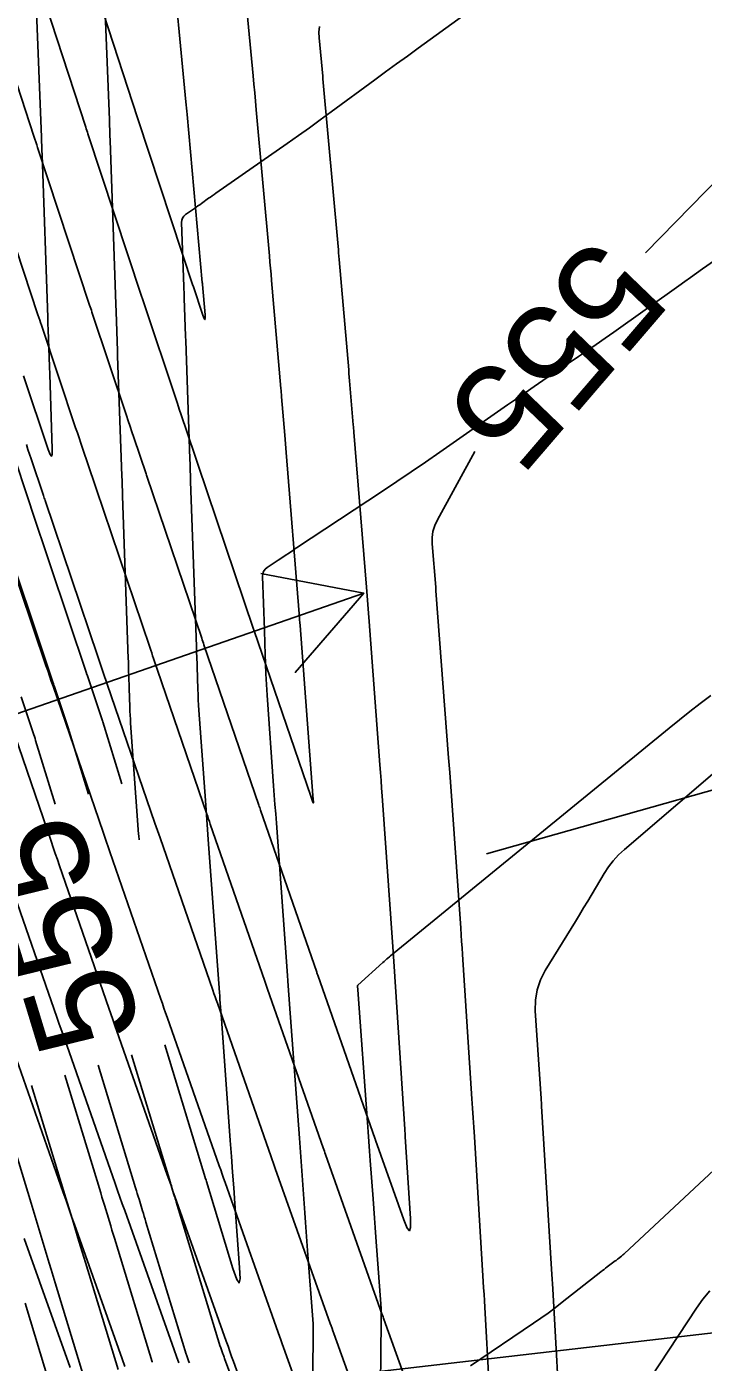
# Model space of a CAD drawing. Extents: x 954385 to 988206, y 1868364 to 1924553.
# Drawn here: x 957830.8 to 957869.5, y 1919489.8 to 1919566.3 of the extents above; entities that cross this region are included whole.
import ezdxf

# ---------------------------------------------------------------- set-up
doc = ezdxf.new("R2010")
doc.units = 0
for name, color, linetype in [('13', 7, 'Continuous'), ('16', 7, 'Continuous'), ('26', 7, 'Continuous')]:
    doc.layers.add(name, color=color, linetype=linetype)

msp = doc.modelspace()

# ---------------------------------------------------------------- linework, layer by layer
at = {"layer": '13'}
for points in [[(957837.226, 1919519.732), (957837.226, 1919519.741), (957837.209, 1919519.965), (957837.202, 1919520.066), (957836.741, 1919526.42), (957836.726, 1919526.647), (957836.713, 1919526.874), (957836.702, 1919527.101), (957836.694, 1919527.328), (957836.66, 1919528.411), (957836.656, 1919528.551), (957836.652, 1919528.692), (957836.647, 1919528.833), (957836.643, 1919528.973), (957836.626, 1919529.536), (957836.621, 1919529.676), (957836.617, 1919529.817), (957836.612, 1919529.958), (957836.607, 1919530.098), (957836.28, 1919539.427), (957836.27, 1919539.713), (957836.26, 1919539.998), (957836.25, 1919540.284), (957836.24, 1919540.569), (957835.999, 1919547.422), (957835.989, 1919547.727), (957835.91, 1919549.962), (957835.895, 1919550.396), (957835.567, 1919559.766), (957835.557, 1919560.063), (957835.546, 1919560.36), (957835.535, 1919560.657), (957835.524, 1919560.954), (957835.235, 1919568.503)], [(957830.606, 1919546.301), (957832.022, 1919542.079), (957832.135, 1919541.786), (957832.212, 1919541.696), (957832.252, 1919541.808), (957832.256, 1919542.121), (957832.107, 1919546.373), (957832.091, 1919546.824), (957832.018, 1919548.928), (957832.005, 1919549.279), (957831.993, 1919549.629), (957831.667, 1919558.952), (957831.658, 1919559.206), (957831.649, 1919559.46), (957831.64, 1919559.714), (957831.63, 1919559.968), (957831.337, 1919567.616)], [(957855.832, 1919566.952), (957853.223, 1919565.063), (957852.597, 1919564.609), (957851.972, 1919564.153), (957851.348, 1919563.697), (957850.725, 1919563.239), (957848.233, 1919561.405), (957847.609, 1919560.948), (957846.981, 1919560.496), (957846.351, 1919560.048), (957845.718, 1919559.604), (957841.623, 1919556.752), (957841.52, 1919556.68), (957841.417, 1919556.608), (957841.315, 1919556.536), (957841.212, 1919556.463), (957840.804, 1919556.17), (957840.701, 1919556.097), (957840.599, 1919556.025), (957840.496, 1919555.953), (957840.393, 1919555.881), (957839.887, 1919555.53), (957839.784, 1919555.439), (957839.712, 1919555.334), (957839.671, 1919555.213), (957839.66, 1919555.076), (957839.789, 1919551.409), (957839.806, 1919550.915), (957839.812, 1919550.751), (957839.888, 1919548.563), (957839.897, 1919548.299), (957840.134, 1919541.543), (957840.146, 1919541.221), (957840.157, 1919540.899), (957840.168, 1919540.577), (957840.179, 1919540.254), (957840.511, 1919530.802), (957840.513, 1919530.76), (957840.514, 1919530.718), (957840.516, 1919530.675), (957840.517, 1919530.633), (957840.522, 1919530.464), (957840.525, 1919530.379), (957840.528, 1919530.294), (957840.591, 1919528.355), (957840.603, 1919528.053), (957840.617, 1919527.751), (957840.634, 1919527.45), (957840.655, 1919527.148), (957841.029, 1919521.992), (957841.069, 1919521.434), (957841.11, 1919520.876), (957841.15, 1919520.318), (957841.191, 1919519.76), (957841.83, 1919511.001), (957841.845, 1919510.792), (957841.86, 1919510.583), (957841.94, 1919509.494), (957841.959, 1919509.225), (957842.451, 1919502.509), (957842.517, 1919501.609), (957842.583, 1919500.708), (957842.65, 1919499.808), (957842.716, 1919498.908), (957842.986, 1919495.252), (957843.01, 1919494.593), (957842.955, 1919494.361), (957842.82, 1919494.557), (957842.605, 1919495.181), (957841.085, 1919500.166), (957841.062, 1919500.243), (957841.021, 1919500.378), (957841.015, 1919500.397), (957838.7, 1919508.002)], [(957870.876, 1919553.371), (957869.505, 1919552.416), (957869.163, 1919552.176), (957868.821, 1919551.936), (957868.48, 1919551.695), (957868.139, 1919551.454), (957864.419, 1919548.807), (957863.917, 1919548.452), (957863.413, 1919548.1), (957862.908, 1919547.75), (957862.4, 1919547.404), (957860.364, 1919546.023), (957859.856, 1919545.678), (957859.349, 1919545.33), (957858.842, 1919544.981), (957858.337, 1919544.63), (957854.457, 1919541.925), (957853.64, 1919541.359), (957852.82, 1919540.799), (957851.996, 1919540.244), (957851.169, 1919539.694), (957846.243, 1919536.442), (957846.156, 1919536.384), (957846.068, 1919536.326), (957845.981, 1919536.268), (957845.894, 1919536.209), (957845.547, 1919535.973), (957845.46, 1919535.915), (957845.373, 1919535.856), (957845.286, 1919535.798), (957845.198, 1919535.74), (957844.559, 1919535.319), (957844.441, 1919535.221), (957844.359, 1919535.104), (957844.311, 1919534.969), (957844.299, 1919534.816), (957844.407, 1919531.751), (957844.409, 1919531.685), (957844.412, 1919531.618), (957844.414, 1919531.552), (957844.416, 1919531.486), (957844.425, 1919531.221), (957844.427, 1919531.155), (957844.429, 1919531.089), (957844.431, 1919531.022), (957844.434, 1919530.956), (957844.492, 1919529.243), (957844.504, 1919528.936), (957844.519, 1919528.629), (957844.537, 1919528.321), (957844.558, 1919528.014), (957844.934, 1919522.826), (957844.973, 1919522.289), (957845.012, 1919521.753), (957845.051, 1919521.217), (957845.09, 1919520.681), (957845.725, 1919511.97), (957845.747, 1919511.669), (957845.769, 1919511.368), (957845.844, 1919510.35), (957845.846, 1919510.322), (957846.407, 1919502.658), (957846.447, 1919502.122), (957846.486, 1919501.585), (957846.525, 1919501.049), (957846.565, 1919500.513), (957846.723, 1919498.369), (957846.762, 1919497.833), (957846.802, 1919497.297), (957846.841, 1919496.761), (957846.881, 1919496.225), (957847.19, 1919492.023), (957847.193, 1919491.972), (957847.195, 1919491.922), (957847.197, 1919491.871), (957847.197, 1919491.821), (957847.196, 1919491.384), (957847.196, 1919491.339), (957847.195, 1919491.295), (957847.104, 1919482.111)], [(957828.862, 1919545.242), (957830.984, 1919538.91), (957831.066, 1919538.667), (957834.213, 1919529.278), (957834.223, 1919529.247), (957834.239, 1919529.201), (957834.244, 1919529.186), (957835.128, 1919526.546), (957835.133, 1919526.533), (957835.137, 1919526.521), (957835.141, 1919526.508), (957835.145, 1919526.495), (957836.233, 1919522.931)], [(957834.325, 1919522.35), (957833.223, 1919525.96), (957833.204, 1919526.021), (957833.185, 1919526.082), (957833.165, 1919526.142), (957833.145, 1919526.203), (957832.359, 1919528.549), (957832.35, 1919528.576), (957832.341, 1919528.602), (957832.332, 1919528.628), (957832.323, 1919528.655), (957832.287, 1919528.76), (957832.278, 1919528.786), (957832.269, 1919528.812), (957832.26, 1919528.839), (957832.252, 1919528.865), (957829.163, 1919538.081)], [(957832.417, 1919521.768), (957831.301, 1919525.426), (957831.267, 1919525.534), (957831.233, 1919525.643), (957831.198, 1919525.751), (957831.162, 1919525.859), (957830.474, 1919527.912)], [(957869.982, 1919527.989), (957869.373, 1919527.536), (957868.77, 1919527.075), (957868.174, 1919526.606), (957867.583, 1919526.13), (957851.628, 1919513.085), (957851.612, 1919513.072), (957851.596, 1919513.059), (957851.58, 1919513.045), (957851.563, 1919513.032), (957851.474, 1919512.961), (957851.466, 1919512.954), (957851.458, 1919512.947), (957851.426, 1919512.919), (957851.264, 1919512.772), (957851.191, 1919512.706), (957849.765, 1919511.417), (957849.752, 1919511.402), (957849.743, 1919511.386), (957849.738, 1919511.369), (957849.738, 1919511.349), (957849.753, 1919511.14), (957850.308, 1919503.558), (957850.348, 1919503.01), (957850.388, 1919502.463), (957850.429, 1919501.915), (957850.469, 1919501.367), (957850.63, 1919499.177), (957850.67, 1919498.629), (957850.71, 1919498.081), (957850.751, 1919497.534), (957850.791, 1919496.986), (957851.09, 1919492.907), (957851.093, 1919492.859), (957851.095, 1919492.812), (957851.097, 1919492.764), (957851.097, 1919492.717), (957851.095, 1919492.28), (957851.095, 1919492.254), (957851.095, 1919492.229), (957851.095, 1919492.204), (957851.095, 1919492.179), (957851.004, 1919482.966)], [(957878.717, 1919508.807), (957865.032, 1919496.051), (957864.99, 1919496.012), (957864.947, 1919495.975), (957864.903, 1919495.938), (957864.859, 1919495.902), (957864.681, 1919495.76), (957864.637, 1919495.724), (957864.592, 1919495.689), (957864.547, 1919495.655), (957864.501, 1919495.62), (957864.044, 1919495.279), (957863.953, 1919495.21), (957863.862, 1919495.141), (957863.772, 1919495.072), (957863.682, 1919495.001), (957861.468, 1919493.256), (957861.066, 1919492.945), (957860.659, 1919492.642), (957860.246, 1919492.347), (957859.828, 1919492.059), (957856.217, 1919489.626)], [(957845.592, 1919480.76), (957842.124, 1919490.045), (957842.101, 1919490.108), (957842.077, 1919490.171), (957842.054, 1919490.234), (957842.031, 1919490.298), (957841.884, 1919490.701), (957841.88, 1919490.713), (957841.879, 1919490.717), (957839.353, 1919499.006), (957839.326, 1919499.097), (957839.298, 1919499.189), (957839.27, 1919499.28), (957839.242, 1919499.371), (957839.131, 1919499.737), (957839.103, 1919499.828), (957839.075, 1919499.92), (957839.048, 1919500.011), (957839.02, 1919500.103), (957836.792, 1919507.42)], [(957837.982, 1919489.819), (957837.978, 1919489.832), (957837.974, 1919489.844), (957835.89, 1919496.685), (957835.818, 1919496.92), (957835.746, 1919497.156), (957835.674, 1919497.392), (957835.603, 1919497.628), (957835.316, 1919498.571), (957835.244, 1919498.807), (957835.173, 1919499.043), (957835.101, 1919499.278), (957835.029, 1919499.514), (957832.976, 1919506.257)], [(957840.106, 1919489.785), (957840.084, 1919489.844), (957839.938, 1919490.248), (957839.932, 1919490.264), (957839.927, 1919490.28), (957837.622, 1919497.845), (957837.572, 1919498.009), (957837.522, 1919498.172), (957837.472, 1919498.336), (957837.422, 1919498.5), (957837.224, 1919499.154), (957837.174, 1919499.318), (957837.124, 1919499.481), (957837.074, 1919499.645), (957837.025, 1919499.808), (957834.884, 1919506.839)], [(957831.069, 1919505.675), (957833.034, 1919499.22), (957833.128, 1919498.912), (957833.221, 1919498.604), (957833.315, 1919498.296), (957833.409, 1919497.988), (957833.783, 1919496.756), (957833.877, 1919496.448), (957833.97, 1919496.14), (957834.064, 1919495.832), (957834.158, 1919495.524), (957836.022, 1919489.408)], [(957834.069, 1919488.972), (957832.426, 1919494.363), (957832.31, 1919494.743), (957832.195, 1919495.124), (957832.079, 1919495.504), (957831.963, 1919495.884), (957831.501, 1919497.405), (957831.386, 1919497.785), (957831.27, 1919498.165), (957831.154, 1919498.545), (957831.039, 1919498.926), (957829.161, 1919505.094)], [(957830.694, 1919493.203), (957832.117, 1919488.535)]]:
    msp.add_lwpolyline(points, dxfattribs=at)
at = {"layer": '16'}
for points in [[(957842.963, 1919571.847), (957843.758, 1919563.478), (957843.803, 1919562.992), (957843.849, 1919562.505), (957843.893, 1919562.019), (957843.938, 1919561.532), (957844.692, 1919553.16), (957844.723, 1919552.81), (957844.754, 1919552.46), (957844.785, 1919552.109), (957844.815, 1919551.759), (957845.346, 1919545.577), (957845.357, 1919545.459), (957845.367, 1919545.341), (957845.377, 1919545.223), (957845.387, 1919545.104), (957845.571, 1919542.901), (957845.591, 1919542.652), (957845.612, 1919542.403), (957845.632, 1919542.154), (957845.652, 1919541.905), (957846.394, 1919532.673), (957846.408, 1919532.505), (957846.421, 1919532.336), (957846.434, 1919532.168), (957846.447, 1919531.999), (957847.182, 1919522.274), (957847.184, 1919522.243), (957847.209, 1919521.893), (957847.21, 1919521.855), (957847.206, 1919521.841), (957847.197, 1919521.852), (957847.183, 1919521.888), (957847.064, 1919522.232), (957847.063, 1919522.234), (957843.821, 1919531.696), (957843.803, 1919531.749), (957843.785, 1919531.801), (957840.588, 1919541.244), (957840.568, 1919541.303), (957839.867, 1919543.391), (957839.755, 1919543.723), (957839.643, 1919544.056), (957839.532, 1919544.39), (957839.421, 1919544.723), (957837.424, 1919550.703), (957837.406, 1919550.755), (957837.389, 1919550.807), (957837.372, 1919550.859), (957837.355, 1919550.911), (957834.299, 1919560.158), (957834.267, 1919560.253), (957834.236, 1919560.348), (957834.205, 1919560.443), (957834.174, 1919560.538), (957831.197, 1919569.657)], [(957839.055, 1919571.019), (957839.913, 1919561.991), (957839.93, 1919561.81), (957839.947, 1919561.629), (957839.963, 1919561.448), (957839.98, 1919561.268), (957840.847, 1919551.635), (957840.852, 1919551.584), (957840.856, 1919551.533), (957841.006, 1919549.791), (957841.016, 1919549.59), (957840.998, 1919549.519), (957840.954, 1919549.578), (957840.883, 1919549.765), (957840.319, 1919551.456), (957840.314, 1919551.471), (957837.181, 1919560.95), (957837.163, 1919561.005), (957837.145, 1919561.06), (957834.079, 1919570.453)], [(957847.561, 1919566.292), (957847.527, 1919565.979), (957847.537, 1919565.658), (957847.745, 1919563.463), (957847.749, 1919563.422), (957847.753, 1919563.381), (957847.757, 1919563.34), (957847.76, 1919563.299), (957848.624, 1919553.71), (957848.641, 1919553.523), (957848.658, 1919553.335), (957848.674, 1919553.148), (957848.69, 1919552.961), (957849.233, 1919546.647), (957849.251, 1919546.432), (957849.269, 1919546.217), (957849.288, 1919546.002), (957849.306, 1919545.787), (957849.497, 1919543.495), (957849.506, 1919543.387), (957849.515, 1919543.279), (957849.524, 1919543.171), (957849.532, 1919543.064), (957850.245, 1919534.197), (957850.285, 1919533.704), (957850.323, 1919533.212), (957850.361, 1919532.719), (957850.399, 1919532.227), (957851.018, 1919524.026), (957851.052, 1919523.58), (957851.085, 1919523.134), (957851.117, 1919522.688), (957851.149, 1919522.243), (957851.76, 1919513.604), (957851.779, 1919513.325), (957851.799, 1919513.046), (957851.818, 1919512.766), (957851.836, 1919512.487), (957852.451, 1919503.163), (957852.458, 1919503.055), (957852.465, 1919502.946), (957852.472, 1919502.838), (957852.478, 1919502.73), (957852.765, 1919498.045), (957852.772, 1919497.536), (957852.714, 1919497.353), (957852.588, 1919497.498), (957852.396, 1919497.97), (957850.778, 1919502.529), (957850.766, 1919502.565), (957850.753, 1919502.601), (957847.465, 1919511.975), (957847.449, 1919512.02), (957847.433, 1919512.066), (957847.417, 1919512.111), (957847.401, 1919512.157), (957844.186, 1919521.433), (957844.161, 1919521.504), (957844.136, 1919521.575), (957844.112, 1919521.646), (957844.088, 1919521.717), (957840.94, 1919530.904), (957840.908, 1919530.998), (957840.876, 1919531.092), (957840.844, 1919531.186), (957840.812, 1919531.28), (957837.675, 1919540.546), (957837.651, 1919540.617), (957837.627, 1919540.687), (957836.926, 1919542.774), (957836.821, 1919543.087), (957836.716, 1919543.4), (957836.611, 1919543.712), (957836.507, 1919544.025), (957834.529, 1919549.949), (957834.495, 1919550.05), (957834.462, 1919550.15), (957834.429, 1919550.25), (957834.395, 1919550.35), (957831.416, 1919559.366), (957831.362, 1919559.528), (957831.309, 1919559.691), (957831.256, 1919559.854), (957831.203, 1919560.016), (957828.316, 1919568.86)], [(957877.377, 1919566.451), (957872.504, 1919560.096), (957871.839, 1919559.256), (957871.15, 1919558.437), (957870.436, 1919557.639), (957869.697, 1919556.863), (957866.236, 1919553.338)], [(957854.587, 1919482.998), (957851.253, 1919492.286), (957851.23, 1919492.351), (957851.207, 1919492.415), (957851.184, 1919492.48), (957851.161, 1919492.544), (957847.903, 1919501.726), (957847.871, 1919501.817), (957847.839, 1919501.908), (957847.806, 1919501.999), (957847.774, 1919502.091), (957844.588, 1919511.175), (957844.547, 1919511.292), (957844.506, 1919511.409), (957844.465, 1919511.526), (957844.425, 1919511.643), (957841.307, 1919520.636), (957841.258, 1919520.777), (957841.209, 1919520.918), (957841.161, 1919521.059), (957841.112, 1919521.2), (957838.059, 1919530.111), (957838.004, 1919530.273), (957837.949, 1919530.435), (957837.893, 1919530.597), (957837.839, 1919530.759), (957834.761, 1919539.849), (957834.742, 1919539.904), (957834.724, 1919539.96), (957834.705, 1919540.015), (957834.686, 1919540.071), (957833.985, 1919542.158), (957833.887, 1919542.45), (957833.789, 1919542.743), (957833.691, 1919543.035), (957833.593, 1919543.328), (957831.634, 1919549.196), (957831.584, 1919549.345), (957831.535, 1919549.493), (957831.486, 1919549.641), (957831.436, 1919549.79), (957828.534, 1919558.574)], [(957830.771, 1919542.358), (957830.862, 1919542.086), (957830.953, 1919541.814), (957831.044, 1919541.541), (957831.745, 1919539.454), (957831.771, 1919539.379), (957831.796, 1919539.303), (957831.822, 1919539.227), (957831.848, 1919539.152), (957834.865, 1919530.238), (957834.943, 1919530.008), (957835.022, 1919529.778), (957835.1, 1919529.548), (957835.179, 1919529.318), (957838.137, 1919520.683), (957838.21, 1919520.472), (957838.282, 1919520.261), (957838.355, 1919520.05), (957838.428, 1919519.84), (957841.448, 1919511.128), (957841.513, 1919510.94), (957841.579, 1919510.752), (957841.645, 1919510.564), (957841.71, 1919510.376), (957844.796, 1919501.58), (957844.854, 1919501.416), (957844.911, 1919501.251), (957844.969, 1919501.087), (957845.028, 1919500.923), (957848.18, 1919492.04), (957848.23, 1919491.899), (957848.28, 1919491.758), (957848.33, 1919491.618), (957848.381, 1919491.477), (957851.604, 1919482.498)], [(957856.466, 1919541.957), (957854.312, 1919538.046), (957854.162, 1919537.721), (957854.063, 1919537.385), (957854.015, 1919537.038), (957854.019, 1919536.68), (957854.219, 1919534.191), (957854.223, 1919534.139), (957854.227, 1919534.088), (957854.231, 1919534.036), (957854.235, 1919533.985), (957854.957, 1919524.434), (957854.973, 1919524.222), (957854.988, 1919524.01), (957855.004, 1919523.798), (957855.019, 1919523.586), (957855.649, 1919514.676), (957855.675, 1919514.299), (957855.701, 1919513.921), (957855.727, 1919513.544), (957855.752, 1919513.167), (957856.296, 1919504.909), (957856.332, 1919504.366), (957856.367, 1919503.822), (957856.401, 1919503.278), (957856.434, 1919502.735), (957856.941, 1919494.446), (957856.963, 1919494.079), (957856.985, 1919493.712), (957857.006, 1919493.345), (957857.027, 1919492.978), (957857.535, 1919483.964)], [(957848.62, 1919481.998), (957845.508, 1919490.668), (957845.43, 1919490.885), (957845.353, 1919491.102), (957845.276, 1919491.319), (957845.198, 1919491.535), (957842.152, 1919500.12), (957842.068, 1919500.357), (957841.984, 1919500.594), (957841.901, 1919500.832), (957841.817, 1919501.069), (957838.833, 1919509.577), (957838.742, 1919509.836), (957838.652, 1919510.095), (957838.562, 1919510.355), (957838.471, 1919510.614), (957835.549, 1919519.043), (957835.452, 1919519.324), (957835.355, 1919519.604), (957835.259, 1919519.885), (957835.162, 1919520.166), (957832.298, 1919528.525), (957832.196, 1919528.823), (957832.094, 1919529.121), (957831.993, 1919529.419), (957831.892, 1919529.718), (957828.934, 1919538.454)], [(957829.417, 1919527.732), (957832.187, 1919519.648), (957832.307, 1919519.298), (957832.428, 1919518.947), (957832.549, 1919518.597), (957832.67, 1919518.247), (957835.495, 1919510.1), (957835.61, 1919509.769), (957835.725, 1919509.438), (957835.84, 1919509.108), (957835.956, 1919508.777), (957838.839, 1919500.559), (957838.948, 1919500.248), (957839.057, 1919499.938), (957839.167, 1919499.627), (957839.277, 1919499.317), (957842.217, 1919491.031), (957842.321, 1919490.738), (957842.426, 1919490.445), (957842.53, 1919490.152), (957842.635, 1919489.859), (957845.637, 1919481.497)], [(957861.406, 1919485.395), (957860.921, 1919494.018), (957860.905, 1919494.303), (957860.888, 1919494.588), (957860.871, 1919494.873), (957860.854, 1919495.157), (957860.284, 1919504.479), (957860.278, 1919504.588), (957860.271, 1919504.698), (957860.264, 1919504.808), (957860.256, 1919504.917), (957859.925, 1919509.951), (957859.93, 1919510.561), (957860.027, 1919511.149), (957860.216, 1919511.714), (957860.497, 1919512.255), (957861.978, 1919514.658), (957862.218, 1919515.048), (957862.456, 1919515.44), (957862.693, 1919515.832), (957862.928, 1919516.225), (957863.865, 1919517.8), (957864.113, 1919518.182), (957864.39, 1919518.539), (957864.695, 1919518.873), (957865.029, 1919519.183), (957874.071, 1919526.91)], [(957839.499, 1919489.788), (957839.367, 1919490.157), (957839.236, 1919490.527), (957836.402, 1919498.514), (957836.266, 1919498.897), (957836.13, 1919499.281), (957835.995, 1919499.664), (957835.86, 1919500.048), (957833.079, 1919507.978), (957832.938, 1919508.38), (957832.798, 1919508.782), (957832.658, 1919509.183), (957832.518, 1919509.586), (957829.792, 1919517.45)], [(957830.201, 1919507.179), (957832.882, 1919499.538), (957833.042, 1919499.081), (957833.203, 1919498.624), (957833.364, 1919498.167), (957833.526, 1919497.711), (957836.254, 1919490.022), (957836.413, 1919489.577)], [(957833.273, 1919489.518), (957830.651, 1919496.908)], [(957865.466, 1919487.324), (957869.16, 1919492.925), (957869.526, 1919493.436), (957869.929, 1919493.912)]]:
    msp.add_lwpolyline(points, dxfattribs=at)
at = {"layer": '26'}
for points in [[(957857.131, 1919518.928), (957989.451, 1919556.257), (957985.265, 1919551.959), (957989.451, 1919556.257), (957983.636, 1919557.733)], [(957807.131, 1919518.928), (957850.097, 1919533.856), (957846.174, 1919529.317), (957850.097, 1919533.856), (957844.204, 1919534.985)], [(958107.131, 1919518.928), (957780.867, 1919481.187), (957785.684, 1919484.764), (957780.867, 1919481.187), (957786.373, 1919478.804)]]:
    msp.add_lwpolyline(points, dxfattribs=at)

# ---------------------------------------------------------------- texts
at = {"layer": '13'}
msp.add_text('555', height=6, rotation=106.95557, dxfattribs=at).set_placement((957837.441, 1919508.738))
at = {"layer": '16'}
msp.add_text('555', height=6, rotation=229.33945, dxfattribs=at).set_placement((957863.261, 1919554.481))

doc.saveas('drawing.dxf')
